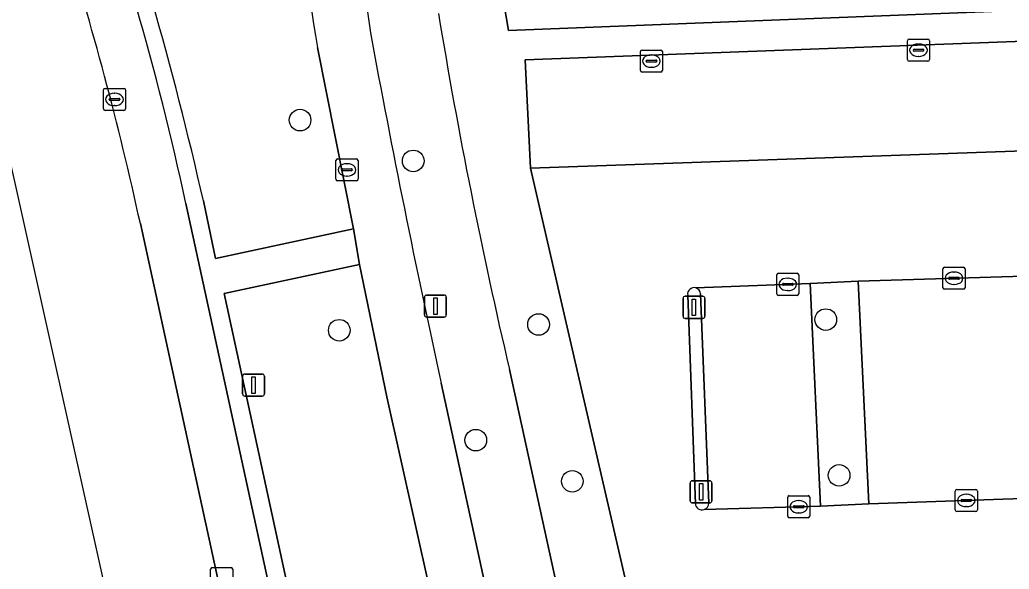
# Model space of a CAD drawing. Extents: x 160554 to 161248, y 385329 to 386506.
# Drawn here: x 160628.5 to 160673.27, y 386300.02 to 386324.87 of the extents above; entities that cross this region are included whole.
import ezdxf

# ---------------------------------------------------------------- set-up
doc = ezdxf.new("R2010")
doc.units = 0
for name, color, linetype in [('IMGEO_Berm_groen', 7, 'Continuous'), ('IMGEO_Boom', 7, 'Continuous'), ('IMGEO_Erf', 7, 'Continuous'), ('IMGEO_Fietspad_gesloten', 7, 'Continuous'), ('IMGEO_Groenvoorziening', 7, 'Continuous'), ('IMGEO_Kolk', 7, 'Continuous'), ('IMGEO_Lichtmast', 7, 'Continuous'), ('IMGEO_Parkeervlak_open', 7, 'Continuous'), ('IMGEO_Rijbaan_lokaal_gesloten', 7, 'Continuous'), ('IMGEO_Rioolput', 7, 'Continuous'), ('IMGEO_Verkeerseiland_open', 7, 'Continuous'), ('IMGEO_Voetpad_open', 7, 'Continuous')]:
    doc.layers.add(name, color=color, linetype=linetype)

msp = doc.modelspace()

# ---------------------------------------------------------------- linework, layer by layer
at = {"layer": 'IMGEO_Berm_groen'}
msp.add_lwpolyline([(160636.811, 386316.674), (160637.35, 386314.069), (160643.596, 386315.414), (160641.966, 386323.62)], dxfattribs=at)
msp.add_lwpolyline([(160648.32, 386293.399), (160645.105, 386307.819), (160643.877, 386313.806), (160637.741, 386312.496), (160650.78, 386252.355), (160656.97, 386253.702)], close=True, dxfattribs=at)
for centre, radius, start, end in [((160830.602, 386354.301), 191.115, 184.05621, 189.23793), ((160472.251, 386279.195), 168.774, 12.83045, 19.14751)]:
    msp.add_arc(centre, radius, start, end, dxfattribs=at)
at = {"layer": 'IMGEO_Boom'}
for centre in [(160641.183, 386320.334), (160646.302, 386318.486), (160651.975, 386311.088), (160664.973, 386311.309), (160642.957, 386310.826), (160649.133, 386305.856), (160665.575, 386304.264), (160653.504, 386303.995)]:
    msp.add_circle(centre, 0.489, dxfattribs=at)
at = {"layer": 'IMGEO_Erf'}
msp.add_lwpolyline([(160650.409, 386325.628), (160650.618, 386324.382), (160695.129, 386326.155), (160694.987, 386326.279)], dxfattribs=at)
at = {"layer": 'IMGEO_Fietspad_gesloten'}
msp.add_lwpolyline([(160641.966, 386323.62), (160643.596, 386315.414), (160643.877, 386313.806), (160645.105, 386307.819), (160648.32, 386293.399), (160656.97, 386253.702), (160657.325, 386252.075), (160665.689, 386213.767), (160666.031, 386212.183), (160672.12, 386183.978), (160672.525, 386182.104), (160677.596, 386158.614), (160678.108, 386156.246), (160678.703, 386153.321), (160679.188, 386151.516), (160679.518, 386150.026), (160681.583, 386140.477), (160682.341, 386136.704), (160684.879, 386136.929), (160684.225, 386139.98), (160681.409, 386153.159), (160681.391, 386153.241), (160680.724, 386156.257), (160647.574, 386308.43)], dxfattribs=at)
for centre, radius, start, end in [((160917.446, 386364.181), 275.98, 184.79058, 188.31212), ((160830.602, 386354.301), 191.115, 184.05621, 189.23793), ((161119.034, 386412.11), 482.726, 190.48262, 192.40261)]:
    msp.add_arc(centre, radius, start, end, dxfattribs=at)
at = {"layer": 'IMGEO_Groenvoorziening'}
for points in [[(160695.364, 386325.949), (160695.129, 386326.155), (160650.618, 386324.382), (160650.409, 386325.628)], [(160650.661, 386309.047), (160654.277, 386292.516), (160655.03, 386291.611), (160669.184, 386292.078), (160686.03, 386292.696), (160686.032, 386293.068), (160684.203, 386293.002), (160656.778, 386292.012), (160656.557, 386296.717), (160651.61, 386318.155), (160651.365, 386323.062), (160689.664, 386324.49), (160689.827, 386319.505), (160695.056, 386319.643), (160695.576, 386307.158), (160690.288, 386306.912), (160690.345, 386306.006), (160696.405, 386306.262), (160695.756, 386323.128), (160695.679, 386325.134)]]:
    msp.add_lwpolyline(points, dxfattribs=at)
msp.add_lwpolyline([(160666.919, 386302.978), (160666.444, 386313.045), (160664.26, 386312.942), (160664.735, 386302.875)], close=True, dxfattribs=at)
msp.add_arc((160889.593, 386365.108), 245.421, 189.36745, 193.20455, dxfattribs=at)
at = {"layer": 'IMGEO_Kolk'}
for p, q in [((160668.742, 386323.995), (160669.594, 386323.995)), ((160656.656, 386323.503), (160657.508, 386323.503)), ((160668.667, 386323.069), (160668.667, 386323.921)), ((160668.926, 386323.489), (160668.926, 386323.501)), ((160668.969, 386323.538), (160669.367, 386323.538)), ((160669.155, 386323.775), (160669.18, 386323.775)), ((160669.41, 386323.501), (160669.41, 386323.489)), ((160669.668, 386323.921), (160669.668, 386323.069)), ((160656.581, 386322.577), (160656.581, 386323.429)), ((160656.883, 386323.046), (160657.281, 386323.046)), ((160657.069, 386323.283), (160657.094, 386323.283)), ((160657.582, 386323.429), (160657.582, 386322.577)), ((160669.364, 386323.452), (160668.966, 386323.452)), ((160669.178, 386323.215), (160669.153, 386323.215)), ((160656.84, 386322.997), (160656.84, 386323.009)), ((160657.278, 386322.96), (160656.88, 386322.96)), ((160657.092, 386322.723), (160657.067, 386322.723)), ((160657.324, 386323.009), (160657.324, 386322.997)), ((160669.594, 386322.995), (160668.742, 386322.995)), ((160657.508, 386322.503), (160656.656, 386322.503)), ((160632.285, 386320.843), (160632.285, 386321.695)), ((160632.36, 386321.769), (160633.212, 386321.769)), ((160633.286, 386321.695), (160633.286, 386320.843)), ((160632.544, 386321.263), (160632.544, 386321.275)), ((160632.587, 386321.312), (160632.985, 386321.312)), ((160632.773, 386321.549), (160632.798, 386321.549)), ((160633.028, 386321.275), (160633.028, 386321.263)), ((160632.982, 386321.226), (160632.584, 386321.226)), ((160632.796, 386320.989), (160632.771, 386320.989)), ((160633.212, 386320.769), (160632.36, 386320.769)), ((160670.35, 386313.679), (160671.202, 386313.679)), ((160662.751, 386312.477), (160662.751, 386313.329)), ((160662.826, 386313.403), (160663.678, 386313.403)), ((160663.239, 386313.183), (160663.264, 386313.183)), ((160663.752, 386313.329), (160663.752, 386312.477)), ((160670.275, 386312.753), (160670.275, 386313.605)), ((160670.534, 386313.173), (160670.534, 386313.185)), ((160670.577, 386313.222), (160670.975, 386313.222)), ((160670.763, 386313.459), (160670.788, 386313.459)), ((160671.018, 386313.185), (160671.018, 386313.173)), ((160671.276, 386313.605), (160671.276, 386312.753)), ((160663.01, 386312.897), (160663.01, 386312.909)), ((160663.448, 386312.86), (160663.05, 386312.86)), ((160663.053, 386312.946), (160663.451, 386312.946)), ((160663.494, 386312.909), (160663.494, 386312.897)), ((160670.972, 386313.136), (160670.574, 386313.136)), ((160670.786, 386312.899), (160670.761, 386312.899)), ((160663.678, 386312.403), (160662.826, 386312.403)), ((160663.262, 386312.623), (160663.237, 386312.623)), ((160671.202, 386312.679), (160670.35, 386312.679)), ((160663.323, 386303.345), (160664.175, 386303.345)), ((160670.83, 386302.702), (160670.83, 386303.554)), ((160670.905, 386303.628), (160671.757, 386303.628)), ((160671.318, 386303.408), (160671.343, 386303.408)), ((160671.831, 386303.554), (160671.831, 386302.702)), ((160663.248, 386302.419), (160663.248, 386303.271)), ((160663.55, 386302.888), (160663.948, 386302.888)), ((160663.736, 386303.125), (160663.761, 386303.125)), ((160664.249, 386303.271), (160664.249, 386302.419)), ((160671.089, 386303.122), (160671.089, 386303.134)), ((160671.527, 386303.085), (160671.129, 386303.085)), ((160671.132, 386303.171), (160671.53, 386303.171)), ((160671.573, 386303.134), (160671.573, 386303.122)), ((160663.507, 386302.839), (160663.507, 386302.851)), ((160663.945, 386302.802), (160663.547, 386302.802)), ((160663.759, 386302.565), (160663.734, 386302.565)), ((160663.991, 386302.851), (160663.991, 386302.839)), ((160671.757, 386302.628), (160670.905, 386302.628)), ((160671.341, 386302.848), (160671.316, 386302.848)), ((160664.175, 386302.345), (160663.323, 386302.345)), ((160637.136, 386299.167), (160637.136, 386300.019)), ((160637.211, 386300.093), (160638.063, 386300.093)), ((160638.137, 386300.019), (160638.137, 386299.167))]:
    msp.add_line(p, q, dxfattribs=at)
for points in [[(160668.742, 386323.995), (160669.594, 386323.995)], [(160656.656, 386323.503), (160657.508, 386323.503)], [(160668.667, 386323.069), (160668.667, 386323.921)], [(160669.668, 386323.921), (160669.668, 386323.069)], [(160656.581, 386322.577), (160656.581, 386323.429)], [(160657.582, 386323.429), (160657.582, 386322.577)], [(160669.594, 386322.995), (160668.742, 386322.995)], [(160657.508, 386322.503), (160656.656, 386322.503)], [(160632.285, 386320.843), (160632.285, 386321.695)], [(160632.36, 386321.769), (160633.212, 386321.769)], [(160633.286, 386321.695), (160633.286, 386320.843)], [(160633.212, 386320.769), (160632.36, 386320.769)], [(160670.35, 386313.679), (160671.202, 386313.679)], [(160662.751, 386312.477), (160662.751, 386313.329)], [(160662.826, 386313.403), (160663.678, 386313.403)], [(160663.752, 386313.329), (160663.752, 386312.477)], [(160670.275, 386312.753), (160670.275, 386313.605)], [(160671.276, 386313.605), (160671.276, 386312.753)], [(160663.678, 386312.403), (160662.826, 386312.403)], [(160671.202, 386312.679), (160670.35, 386312.679)], [(160663.323, 386303.345), (160664.175, 386303.345)], [(160670.83, 386302.702), (160670.83, 386303.554)], [(160670.905, 386303.628), (160671.757, 386303.628)], [(160671.831, 386303.554), (160671.831, 386302.702)], [(160663.248, 386302.419), (160663.248, 386303.271)], [(160664.249, 386303.271), (160664.249, 386302.419)], [(160671.757, 386302.628), (160670.905, 386302.628)], [(160664.175, 386302.345), (160663.323, 386302.345)], [(160637.136, 386299.167), (160637.136, 386300.019)], [(160637.211, 386300.093), (160638.063, 386300.093)], [(160638.137, 386300.019), (160638.137, 386299.167)]]:
    msp.add_lwpolyline(points, dxfattribs=at)
for centre, radius, start, end in [((160668.744, 386323.919), 0.0765, 91.552, 178.448), ((160668.744, 386323.919), 0.0765, 91.552, 178.448), ((160669.592, 386323.919), 0.0765, 1.552, 88.448), ((160669.592, 386323.919), 0.0765, 1.552, 88.448), ((160656.658, 386323.427), 0.0765, 91.552, 178.448), ((160656.658, 386323.427), 0.0765, 91.552, 178.448), ((160657.506, 386323.427), 0.0765, 1.552, 88.448), ((160657.506, 386323.427), 0.0765, 1.552, 88.448), ((160668.966, 386323.498), 0.0403, 85.8775, 175.7526), ((160668.963, 386323.488), 0.0366, 178.938, 274.7102), ((160669.367, 386323.495), 0.043, 264.8664, 352.4533), ((160669.371, 386323.5), 0.0386, 1.7309, 96.639), ((160656.88, 386323.006), 0.0403, 85.8775, 175.7526), ((160657.285, 386323.008), 0.0386, 1.7309, 96.639), ((160668.744, 386323.071), 0.0765, 181.552, 268.448), ((160668.744, 386323.071), 0.0765, 181.552, 268.448), ((160669.592, 386323.071), 0.0765, 271.552, 358.448), ((160669.592, 386323.071), 0.0765, 271.552, 358.448), ((160656.877, 386322.996), 0.0366, 178.938, 274.7102), ((160657.281, 386323.003), 0.043, 264.8664, 352.4533), ((160656.658, 386322.579), 0.0765, 181.552, 268.448), ((160656.658, 386322.579), 0.0765, 181.552, 268.448), ((160657.506, 386322.579), 0.0765, 271.552, 358.448), ((160657.506, 386322.579), 0.0765, 271.552, 358.448), ((160632.362, 386321.693), 0.0765, 91.552, 178.448), ((160632.362, 386321.693), 0.0765, 91.552, 178.448), ((160633.21, 386321.693), 0.0765, 1.552, 88.448), ((160633.21, 386321.693), 0.0765, 1.552, 88.448), ((160632.584, 386321.272), 0.0403, 85.8775, 175.7526), ((160632.581, 386321.262), 0.0366, 178.938, 274.7102), ((160632.985, 386321.269), 0.043, 264.8664, 352.4533), ((160632.989, 386321.274), 0.0386, 1.7309, 96.639), ((160632.362, 386320.845), 0.0765, 181.552, 268.448), ((160632.362, 386320.845), 0.0765, 181.552, 268.448), ((160633.21, 386320.845), 0.0765, 271.552, 358.448), ((160633.21, 386320.845), 0.0765, 271.552, 358.448), ((160670.352, 386313.603), 0.0765, 91.552, 178.448), ((160670.352, 386313.603), 0.0765, 91.552, 178.448), ((160671.2, 386313.603), 0.0765, 1.552, 88.448), ((160671.2, 386313.603), 0.0765, 1.552, 88.448), ((160662.828, 386313.327), 0.0765, 91.552, 178.448), ((160662.828, 386313.327), 0.0765, 91.552, 178.448), ((160663.676, 386313.327), 0.0765, 1.552, 88.448), ((160663.676, 386313.327), 0.0765, 1.552, 88.448), ((160670.574, 386313.182), 0.0403, 85.8775, 175.7526), ((160670.979, 386313.184), 0.0386, 1.7309, 96.639), ((160663.05, 386312.906), 0.0403, 85.8775, 175.7526), ((160663.047, 386312.896), 0.0366, 178.938, 274.7102), ((160663.451, 386312.903), 0.043, 264.8664, 352.4533), ((160663.455, 386312.908), 0.0386, 1.7309, 96.639), ((160670.352, 386312.755), 0.0765, 181.552, 268.448), ((160670.352, 386312.755), 0.0765, 181.552, 268.448), ((160670.571, 386313.172), 0.0366, 178.938, 274.7102), ((160670.975, 386313.179), 0.043, 264.8664, 352.4533), ((160671.2, 386312.755), 0.0765, 271.552, 358.448), ((160671.2, 386312.755), 0.0765, 271.552, 358.448), ((160662.828, 386312.479), 0.0765, 181.552, 268.448), ((160662.828, 386312.479), 0.0765, 181.552, 268.448), ((160663.676, 386312.479), 0.0765, 271.552, 358.448), ((160663.676, 386312.479), 0.0765, 271.552, 358.448), ((160663.325, 386303.269), 0.0765, 91.552, 178.448), ((160663.325, 386303.269), 0.0765, 91.552, 178.448), ((160664.173, 386303.269), 0.0765, 1.552, 88.448), ((160664.173, 386303.269), 0.0765, 1.552, 88.448), ((160670.907, 386303.552), 0.0765, 91.552, 178.448), ((160670.907, 386303.552), 0.0765, 91.552, 178.448), ((160671.755, 386303.552), 0.0765, 1.552, 88.448), ((160671.755, 386303.552), 0.0765, 1.552, 88.448), ((160663.547, 386302.848), 0.0403, 85.8775, 175.7526), ((160663.952, 386302.85), 0.0386, 1.7309, 96.639), ((160671.129, 386303.131), 0.0403, 85.8775, 175.7526), ((160671.126, 386303.121), 0.0366, 178.938, 274.7102), ((160671.53, 386303.128), 0.043, 264.8664, 352.4533), ((160671.534, 386303.133), 0.0386, 1.7309, 96.639), ((160663.544, 386302.838), 0.0366, 178.938, 274.7102), ((160663.948, 386302.845), 0.043, 264.8664, 352.4533), ((160670.907, 386302.704), 0.0765, 181.552, 268.448), ((160670.907, 386302.704), 0.0765, 181.552, 268.448), ((160671.755, 386302.704), 0.0765, 271.552, 358.448), ((160671.755, 386302.704), 0.0765, 271.552, 358.448), ((160663.325, 386302.421), 0.0765, 181.552, 268.448), ((160663.325, 386302.421), 0.0765, 181.552, 268.448), ((160664.173, 386302.421), 0.0765, 271.552, 358.448), ((160664.173, 386302.421), 0.0765, 271.552, 358.448), ((160637.213, 386300.017), 0.0765, 91.552, 178.448), ((160637.213, 386300.017), 0.0765, 91.552, 178.448), ((160638.061, 386300.017), 0.0765, 1.552, 88.448), ((160638.061, 386300.017), 0.0765, 1.552, 88.448)]:
    msp.add_arc(centre, radius, start, end, dxfattribs=at)
for centre, major_axis, ratio, start_param, end_param in [((160669.154, 386323.495), (-0.387, 0.002), 0.722429, 4.712389, 7.853982), ((160669.179, 386323.495), (-0.39, 0.002), 0.717154, 1.570796, 4.712389), ((160657.068, 386323.003), (-0.387, 0.002), 0.722429, 4.712389, 7.853982), ((160657.093, 386323.003), (-0.39, 0.002), 0.717154, 1.570796, 4.712389), ((160632.772, 386321.269), (-0.387, 0.002), 0.722429, 4.712389, 7.853982), ((160632.797, 386321.269), (-0.39, 0.002), 0.717154, 1.570796, 4.712389), ((160663.238, 386312.903), (-0.387, 0.002), 0.722429, 4.712389, 7.853982), ((160663.263, 386312.903), (-0.39, 0.002), 0.717154, 1.570796, 4.712389), ((160670.762, 386313.179), (-0.387, 0.002), 0.722429, 4.712389, 7.853982), ((160670.787, 386313.179), (-0.39, 0.002), 0.717154, 1.570796, 4.712389), ((160671.317, 386303.128), (-0.387, 0.002), 0.722429, 4.712389, 7.853982), ((160671.342, 386303.128), (-0.39, 0.002), 0.717154, 1.570796, 4.712389), ((160663.735, 386302.845), (-0.387, 0.002), 0.722429, 4.712389, 7.853982), ((160663.76, 386302.845), (-0.39, 0.002), 0.717154, 1.570796, 4.712389)]:
    msp.add_ellipse(centre, major_axis=major_axis, ratio=ratio, start_param=start_param, end_param=end_param, dxfattribs=at)
at = {"layer": 'IMGEO_Lichtmast'}
for p, q in [((160646.811, 386311.52), (160646.811, 386312.32)), ((160646.811, 386312.32), (160646.811, 386311.52)), ((160646.911, 386312.42), (160647.701, 386312.42)), ((160647.701, 386312.42), (160646.911, 386312.42)), ((160647.801, 386312.32), (160647.801, 386311.52)), ((160647.801, 386311.52), (160647.801, 386312.32)), ((160658.612, 386312.364), (160659.402, 386312.364)), ((160659.402, 386312.364), (160658.612, 386312.364)), ((160658.512, 386311.464), (160658.512, 386312.264)), ((160658.512, 386312.264), (160658.512, 386311.464)), ((160659.502, 386312.264), (160659.502, 386311.464)), ((160659.502, 386311.464), (160659.502, 386312.264)), ((160647.701, 386311.42), (160646.911, 386311.42)), ((160646.911, 386311.42), (160647.701, 386311.42)), ((160659.402, 386311.364), (160658.612, 386311.364)), ((160658.612, 386311.364), (160659.402, 386311.364)), ((160638.579, 386307.947), (160638.579, 386308.747)), ((160638.579, 386308.747), (160638.579, 386307.947)), ((160638.679, 386308.847), (160639.469, 386308.847)), ((160639.469, 386308.847), (160638.679, 386308.847)), ((160639.569, 386308.747), (160639.569, 386307.947)), ((160639.569, 386307.947), (160639.569, 386308.747)), ((160639.469, 386307.847), (160638.679, 386307.847)), ((160638.679, 386307.847), (160639.469, 386307.847)), ((160658.832, 386303.118), (160658.832, 386303.918)), ((160658.832, 386303.918), (160658.832, 386303.118)), ((160658.932, 386304.018), (160659.722, 386304.018)), ((160659.722, 386304.018), (160658.932, 386304.018)), ((160659.822, 386303.918), (160659.822, 386303.118)), ((160659.822, 386303.118), (160659.822, 386303.918)), ((160659.722, 386303.018), (160658.932, 386303.018)), ((160658.932, 386303.018), (160659.722, 386303.018))]:
    msp.add_line(p, q, dxfattribs=at)
for points in [[(160647.231, 386312.295), (160647.381, 386312.295), (160647.381, 386311.545), (160647.231, 386311.545), (160647.231, 386312.295)], [(160658.932, 386312.239), (160659.082, 386312.239), (160659.082, 386311.489), (160658.932, 386311.489), (160658.932, 386312.239)], [(160638.999, 386308.722), (160639.149, 386308.722), (160639.149, 386307.972), (160638.999, 386307.972), (160638.999, 386308.722)], [(160659.252, 386303.893), (160659.402, 386303.893), (160659.402, 386303.143), (160659.252, 386303.143), (160659.252, 386303.893)]]:
    msp.add_lwpolyline(points, dxfattribs=at)
for centre, start, end in [((160646.911, 386312.32), 90, 180), ((160646.911, 386312.32), 90, 180), ((160647.701, 386312.32), 0, 90), ((160647.701, 386312.32), 360, 90), ((160658.612, 386312.264), 90, 180), ((160658.612, 386312.264), 90, 180), ((160659.402, 386312.264), 0, 90), ((160659.402, 386312.264), 360, 90), ((160646.911, 386311.52), 180, 270), ((160646.911, 386311.52), 180, 270), ((160647.701, 386311.52), 270, 0), ((160647.701, 386311.52), 270, 0), ((160658.612, 386311.464), 180, 270), ((160658.612, 386311.464), 180, 270), ((160659.402, 386311.464), 270, 0), ((160659.402, 386311.464), 270, 0), ((160638.679, 386308.747), 90, 180), ((160638.679, 386308.747), 90, 180), ((160639.469, 386308.747), 0, 90), ((160639.469, 386308.747), 360, 90), ((160638.679, 386307.947), 180, 270), ((160638.679, 386307.947), 180, 270), ((160639.469, 386307.947), 270, 0), ((160639.469, 386307.947), 270, 0), ((160658.932, 386303.918), 90, 180), ((160658.932, 386303.918), 90, 180), ((160659.722, 386303.918), 0, 90), ((160659.722, 386303.918), 360, 90), ((160658.932, 386303.118), 180, 270), ((160658.932, 386303.118), 180, 270), ((160659.722, 386303.118), 270, 0), ((160659.722, 386303.118), 270, 0)]:
    msp.add_arc(centre, 0.1, start, end, dxfattribs=at)
at = {"layer": 'IMGEO_Parkeervlak_open'}
for points in [[(160689.664, 386324.49), (160651.365, 386323.062), (160651.61, 386318.155), (160689.827, 386319.505)], [(160666.444, 386313.045), (160666.919, 386302.978), (160676.912, 386303.318), (160676.435, 386313.355)]]:
    msp.add_lwpolyline(points, close=True, dxfattribs=at)
for points in [[(160697.575, 386306.311), (160696.405, 386306.262), (160690.345, 386306.006), (160690.288, 386306.912), (160689.827, 386319.505), (160651.61, 386318.155), (160656.557, 386296.717), (160684.029, 386297.809), (160684.203, 386293.002), (160686.032, 386293.068), (160686.03, 386292.696), (160687.596, 386292.753), (160688.445, 386292.774), (160691.181, 386292.874), (160691.085, 386296.513), (160690.942, 386299.012), (160690.906, 386299.907), (160696.579, 386300.15), (160697.734, 386300.199)], [(160667.546, 386171.755), (160667.235, 386173.127), (160661.037, 386201.61), (160636.021, 386316.567)], [(160633.956, 386315.652), (160658.879, 386201.147), (160666.166, 386167.664)], [(160659.087, 386312.745), (160664.26, 386312.942), (160666.444, 386313.045), (160676.435, 386313.355), (160678.795, 386313.467), (160684.087, 386313.666)], [(160659.467, 386302.714), (160664.735, 386302.875), (160664.26, 386312.942), (160659.087, 386312.745)], [(160659.07, 386302.981), (160658.723, 386312.415)], [(160659.307, 386312.482), (160659.682, 386303.012)], [(160684.455, 386303.66), (160679.272, 386303.431), (160676.912, 386303.318), (160666.919, 386302.978), (160664.735, 386302.875), (160659.467, 386302.714)]]:
    msp.add_lwpolyline(points, dxfattribs=at)
for centre, radius, start, end in [((160500.499, 386287.063), 138.696, 12.28205, 19.89591), ((160486.671, 386283.379), 150.779, 12.35915, 17.57788), ((160659.014, 386312.46), 0.294, 75.5564, 188.8341), ((160659.01, 386312.457), 0.298, 4.7327, 75.0923), ((160659.376, 386303.007), 0.307, 184.8501, 287.3047), ((160659.376, 386303.006), 0.306, 287.3416, 1.0393)]:
    msp.add_arc(centre, radius, start, end, dxfattribs=at)
at = {"layer": 'IMGEO_Rijbaan_lokaal_gesloten'}
for points in [[(160568.029, 386440.655), (160562.767, 386437.281), (160562.767, 386437.281), (160583.152, 386408.014), (160602.223, 386374.893), (160619.632, 386342.829), (160627.151, 386322.494), (160666.177, 386147.12), (160667.311, 386142.022), (160709.137, 385951.327), (160715.986, 385920.097)], [(160668.64, 386156.299), (160668.561, 386156.664), (160666.166, 386167.664), (160658.879, 386201.147), (160633.956, 386315.652)]]:
    msp.add_lwpolyline(points, dxfattribs=at)
msp.add_arc((160486.671, 386283.379), 150.779, 12.35915, 17.57788, dxfattribs=at)
at = {"layer": 'IMGEO_Rioolput'}
for p, q in [((160642.88, 386318.58), (160643.732, 386318.58)), ((160642.805, 386317.654), (160642.805, 386318.506)), ((160643.107, 386318.123), (160643.505, 386318.123)), ((160643.293, 386318.36), (160643.318, 386318.36)), ((160643.806, 386318.506), (160643.806, 386317.654)), ((160643.064, 386318.074), (160643.064, 386318.086)), ((160643.502, 386318.037), (160643.104, 386318.037)), ((160643.316, 386317.8), (160643.291, 386317.8)), ((160643.548, 386318.086), (160643.548, 386318.074)), ((160643.732, 386317.58), (160642.88, 386317.58))]:
    msp.add_line(p, q, dxfattribs=at)
for points in [[(160642.88, 386318.58), (160643.732, 386318.58)], [(160642.805, 386317.654), (160642.805, 386318.506)], [(160643.806, 386318.506), (160643.806, 386317.654)], [(160643.732, 386317.58), (160642.88, 386317.58)]]:
    msp.add_lwpolyline(points, dxfattribs=at)
for centre, radius, start, end in [((160642.882, 386318.504), 0.0765, 91.552, 178.448), ((160642.882, 386318.504), 0.0765, 91.552, 178.448), ((160643.73, 386318.504), 0.0765, 1.552, 88.448), ((160643.73, 386318.504), 0.0765, 1.552, 88.448), ((160643.104, 386318.083), 0.0403, 85.8775, 175.7526), ((160643.509, 386318.085), 0.0386, 1.7309, 96.639), ((160643.101, 386318.073), 0.0366, 178.938, 274.7102), ((160643.505, 386318.08), 0.043, 264.8664, 352.4533), ((160642.882, 386317.656), 0.0765, 181.552, 268.448), ((160642.882, 386317.656), 0.0765, 181.552, 268.448), ((160643.73, 386317.656), 0.0765, 271.552, 358.448), ((160643.73, 386317.656), 0.0765, 271.552, 358.448)]:
    msp.add_arc(centre, radius, start, end, dxfattribs=at)
for centre, major_axis, ratio, start_param, end_param in [((160643.292, 386318.08), (-0.387, 0.002), 0.722429, 4.712389, 7.853982), ((160643.317, 386318.08), (-0.39, 0.002), 0.717154, 1.570796, 4.712389)]:
    msp.add_ellipse(centre, major_axis=major_axis, ratio=ratio, start_param=start_param, end_param=end_param, dxfattribs=at)
at = {"layer": 'IMGEO_Verkeerseiland_open'}
for points in [[(160658.723, 386312.415), (160659.07, 386302.981)], [(160659.682, 386303.012), (160659.307, 386312.482)]]:
    msp.add_lwpolyline(points, dxfattribs=at)
for centre, radius, start, end in [((160659.014, 386312.46), 0.294, 75.5564, 188.8341), ((160659.01, 386312.457), 0.298, 4.7327, 75.0923), ((160659.376, 386303.007), 0.307, 184.8501, 287.3047), ((160659.376, 386303.006), 0.306, 287.3416, 1.0393)]:
    msp.add_arc(centre, radius, start, end, dxfattribs=at)
at = {"layer": 'IMGEO_Voetpad_open'}
for points in [[(160636.021, 386316.567), (160661.037, 386201.61), (160667.235, 386173.127), (160667.546, 386171.755)], [(160667.563, 386171.646), (160668.384, 386171.793), (160666.434, 386180.782), (160672.525, 386182.104), (160672.12, 386183.978), (160666.027, 386182.656), (160661.875, 386201.79), (160659.92, 386210.801), (160659.493, 386212.393), (160651.164, 386250.778), (160657.325, 386252.075), (160656.97, 386253.702), (160650.78, 386252.355), (160637.741, 386312.496), (160643.877, 386313.806), (160643.596, 386315.414), (160637.35, 386314.069), (160636.811, 386316.674)], [(160667.987, 386229.758), (160668.443, 386229.774), (160669.925, 386229.827), (160669.362, 386232.263), (160668.778, 386234.788), (160668.198, 386237.136), (160667.809, 386237.045), (160661.46, 386264.242), (160657.871, 386279.519), (160655.03, 386291.611), (160654.277, 386292.516), (160650.661, 386309.047)], [(160647.574, 386308.43), (160680.724, 386156.257), (160681.391, 386153.241), (160684.409, 386154.243), (160684.136, 386155.374), (160683.212, 386159.631), (160681.777, 386166.241), (160667.987, 386229.758)]]:
    msp.add_lwpolyline(points, dxfattribs=at)
for centre, radius, start, end in [((160917.446, 386364.181), 275.98, 184.79058, 188.31212), ((160500.499, 386287.063), 138.696, 12.28205, 19.89591), ((160472.251, 386279.195), 168.774, 12.83045, 19.14751), ((160889.593, 386365.108), 245.421, 189.36745, 193.20455), ((161119.034, 386412.11), 482.726, 190.48262, 192.40261)]:
    msp.add_arc(centre, radius, start, end, dxfattribs=at)

doc.saveas('drawing.dxf')
